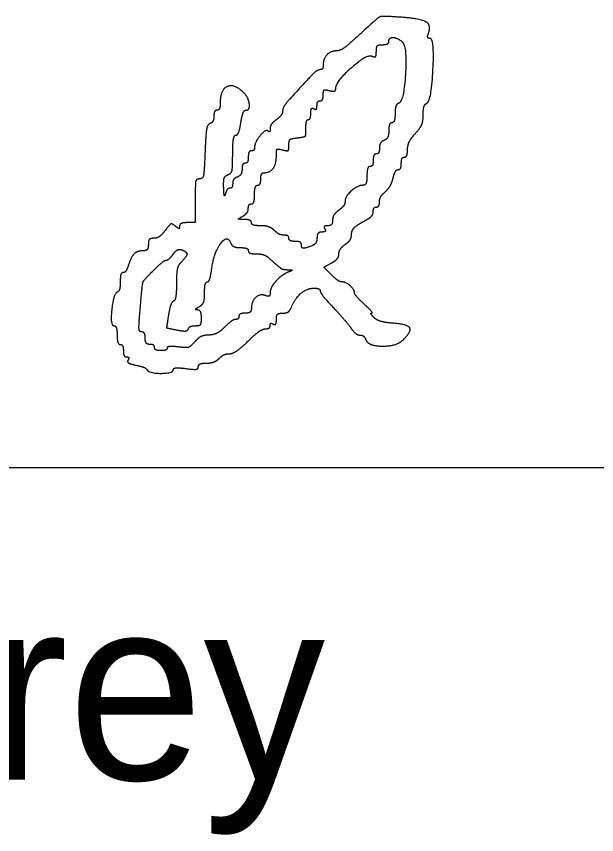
# Model space of a CAD drawing. Extents: x -3.6 to 34, y 0 to 32.8.
# Drawn here: x 26.264 to 26.71, y 5.505 to 6.134 of the extents above; entities that cross this region are included whole.
import ezdxf

# ---------------------------------------------------------------- set-up
doc = ezdxf.new("R2010")
doc.units = 0
doc.layers.add('SH_Data', color=7, linetype='Continuous')
doc.layers.add('SH_Text', color=7, linetype='Continuous')

msp = doc.modelspace()

# ---------------------------------------------------------------- linework, layer by layer
at = {"layer": 'SH_Data'}
msp.add_line((25.03429, 5.78769), (28.53429, 5.78769), dxfattribs=at)
at = {"layer": 'SH_Text'}
for p, q in [((26.37966, 5.87943), (26.37966, 5.87943)), ((26.36426, 5.8628), (26.36426, 5.86281))]:
    msp.add_line(p, q, dxfattribs=at)
msp.add_lwpolyline([(26.50575, 5.93601), (26.50005, 5.94171), (26.50586, 5.94482)], dxfattribs=at)
for points in [[(26.55831, 6.13389), (26.54544, 6.13471), (26.54242, 6.1341), (26.53765, 6.12971)], [(26.58037, 6.12105), (26.58295, 6.12778), (26.57419, 6.13288), (26.55831, 6.13389)], [(26.53765, 6.12971), (26.52078, 6.11418), (26.51278, 6.10792), (26.50982, 6.10792)], [(26.58169, 6.11752), (26.58022, 6.11752), (26.57963, 6.11911), (26.58037, 6.12105)], [(26.54526, 6.11271), (26.5479, 6.11271), (26.55006, 6.11379), (26.55006, 6.11511)], [(26.55006, 6.11511), (26.55006, 6.11837), (26.55678, 6.11816), (26.56038, 6.11479)], [(26.56038, 6.11479), (26.5641, 6.11132), (26.56155, 6.06894), (26.55754, 6.06761)], [(26.57906, 6.06758), (26.58271, 6.0688), (26.58527, 6.11752), (26.58169, 6.11752)], [(26.50982, 6.10792), (26.50538, 6.10792), (26.49966, 6.10194), (26.49966, 6.09729)], [(26.54046, 6.10766), (26.54046, 6.11111), (26.54198, 6.11271), (26.54526, 6.11271)], [(26.50926, 6.07907), (26.50926, 6.08418), (26.53285, 6.10552), (26.53682, 6.104)], [(26.53682, 6.104), (26.53937, 6.10302), (26.54046, 6.10412), (26.54046, 6.10766)], [(26.49966, 6.09729), (26.49966, 6.09521), (26.49862, 6.09352), (26.49734, 6.09352)], [(26.49734, 6.09352), (26.49523, 6.09352), (26.48872, 6.08723), (26.47386, 6.07084)], [(26.43864, 6.07569), (26.43141, 6.08292), (26.42046, 6.07819), (26.42046, 6.06784)], [(26.49966, 6.07409), (26.49966, 6.07748), (26.5009, 6.07834), (26.50446, 6.07741)], [(26.50446, 6.07741), (26.50732, 6.07666), (26.50926, 6.07734), (26.50926, 6.07907)], [(26.43997, 6.06232), (26.44334, 6.06232), (26.44238, 6.07195), (26.43864, 6.07569)], [(26.47386, 6.07084), (26.47089, 6.06757), (26.46846, 6.06347), (26.46846, 6.06173)], [(26.49726, 6.06951), (26.49858, 6.06951), (26.49966, 6.07157), (26.49966, 6.07409)], [(26.42046, 6.06784), (26.42046, 6.0648), (26.41938, 6.06232), (26.41806, 6.06232)], [(26.49006, 6.06006), (26.49006, 6.06277), (26.49114, 6.06433), (26.49246, 6.06351)], [(26.49246, 6.06351), (26.49378, 6.0627), (26.49486, 6.06371), (26.49486, 6.06577)], [(26.49486, 6.06577), (26.49486, 6.06783), (26.49594, 6.06951), (26.49726, 6.06951)], [(26.55754, 6.06761), (26.55607, 6.06712), (26.55486, 6.06356), (26.55486, 6.05971)], [(26.57646, 6.05887), (26.57646, 6.06318), (26.57763, 6.06711), (26.57906, 6.06758)], [(26.41566, 6.05772), (26.41566, 6.05519), (26.41432, 6.05267), (26.41267, 6.05212)], [(26.41806, 6.06232), (26.41674, 6.06232), (26.41566, 6.06025), (26.41566, 6.05772)], [(26.43634, 6.05272), (26.43719, 6.058), (26.43882, 6.06232), (26.43997, 6.06232)], [(26.46846, 6.06173), (26.46846, 6.06), (26.4663, 6.05702), (26.46366, 6.05512)], [(26.48817, 6.05511), (26.48921, 6.05511), (26.49006, 6.05734), (26.49006, 6.06006)], [(26.55486, 6.05971), (26.55486, 6.05586), (26.55378, 6.05271), (26.55246, 6.05271)], [(26.57046, 6.04454), (26.57432, 6.0487), (26.57646, 6.05382), (26.57646, 6.05887)], [(26.41267, 6.05212), (26.41068, 6.05145), (26.40939, 6.04415), (26.40883, 6.03032)], [(26.43244, 6.04312), (26.43374, 6.04312), (26.4355, 6.04744), (26.43634, 6.05272)], [(26.46366, 6.05512), (26.46102, 6.05321), (26.45886, 6.05009), (26.45886, 6.04819)], [(26.48637, 6.04851), (26.48632, 6.05214), (26.48713, 6.05511), (26.48817, 6.05511)], [(26.55246, 6.05271), (26.55114, 6.05271), (26.55006, 6.04998), (26.55006, 6.04664)], [(26.45735, 6.04623), (26.45558, 6.048), (26.44686, 6.03761), (26.44686, 6.03374)], [(26.45886, 6.04819), (26.45886, 6.04628), (26.45818, 6.0454), (26.45735, 6.04623)], [(26.47986, 6.04115), (26.48531, 6.04178), (26.48645, 6.04307), (26.48637, 6.04851)], [(26.55006, 6.04664), (26.55006, 6.0433), (26.54844, 6.03994), (26.54646, 6.03918)], [(26.43006, 6.02864), (26.43006, 6.0366), (26.43113, 6.04312), (26.43244, 6.04312)], [(26.47326, 6.03547), (26.47326, 6.03906), (26.47506, 6.0406), (26.47986, 6.04115)], [(26.54646, 6.03918), (26.54448, 6.03842), (26.54286, 6.03576), (26.54286, 6.03326)], [(26.56446, 6.03219), (26.56446, 6.03542), (26.56716, 6.04098), (26.57046, 6.04454)], [(26.44686, 6.03374), (26.44686, 6.0323), (26.44578, 6.03112), (26.44446, 6.03112)], [(26.46366, 6.02712), (26.46366, 6.03188), (26.46462, 6.03281), (26.46846, 6.03181)], [(26.46846, 6.03181), (26.47211, 6.03086), (26.47326, 6.03174), (26.47326, 6.03547)], [(26.54286, 6.03326), (26.54286, 6.03076), (26.54178, 6.02871), (26.54046, 6.02871)], [(26.40883, 6.03032), (26.40818, 6.01451), (26.40717, 6.00952), (26.40462, 6.00952)], [(26.42646, 6.01278), (26.42911, 6.0138), (26.43006, 6.01799), (26.43006, 6.02864)], [(26.44206, 6.02632), (26.44206, 6.02368), (26.44098, 6.02152), (26.43966, 6.02152)], [(26.44446, 6.03112), (26.44314, 6.03112), (26.44206, 6.02896), (26.44206, 6.02632)], [(26.45424, 6.01431), (26.45876, 6.01431), (26.46366, 6.02098), (26.46366, 6.02712)], [(26.54046, 6.02871), (26.53914, 6.02871), (26.53806, 6.02655), (26.53806, 6.02391)], [(26.55966, 6.02152), (26.55966, 6.02416), (26.56074, 6.02632), (26.56206, 6.02632)], [(26.56206, 6.02632), (26.56338, 6.02632), (26.56446, 6.02896), (26.56446, 6.03219)], [(26.43966, 6.02152), (26.43834, 6.02152), (26.43726, 6.01947), (26.43726, 6.01697)], [(26.53806, 6.02391), (26.53806, 6.02127), (26.53698, 6.01911), (26.53566, 6.01911)], [(26.55731, 6.01672), (26.5586, 6.01672), (26.55966, 6.01888), (26.55966, 6.02152)], [(26.43726, 6.01697), (26.43726, 6.01447), (26.43564, 6.01181), (26.43366, 6.01105)], [(26.45166, 6.00951), (26.45166, 6.01215), (26.45282, 6.01431), (26.45424, 6.01431)], [(26.53566, 6.01911), (26.53434, 6.01911), (26.53326, 6.01587), (26.53326, 6.01191)], [(26.55333, 6.01012), (26.55422, 6.01375), (26.55602, 6.01672), (26.55731, 6.01672)], [(26.40462, 6.00952), (26.40207, 6.00952), (26.40126, 6.0055), (26.40126, 5.99272)], [(26.42314, 6.00266), (26.42296, 6.00841), (26.4241, 6.01187), (26.42646, 6.01278)], [(26.43366, 6.01105), (26.43168, 6.01029), (26.43006, 6.00801), (26.43006, 6.00599)], [(26.44926, 6.00471), (26.45058, 6.00471), (26.45166, 6.00687), (26.45166, 6.00951)], [(26.53326, 6.01191), (26.53326, 6.0078), (26.53198, 6.00468), (26.53026, 6.00463)], [(26.54728, 5.99963), (26.54971, 6.00177), (26.55243, 6.00649), (26.55333, 6.01012)], [(26.42452, 5.99812), (26.42392, 5.99581), (26.4233, 5.99785), (26.42314, 6.00266)], [(26.42784, 6.00232), (26.42662, 6.00232), (26.42512, 6.00043), (26.42452, 5.99812)], [(26.43006, 6.00599), (26.43006, 6.00397), (26.42906, 6.00232), (26.42784, 6.00232)], [(26.44686, 5.99751), (26.44686, 6.00147), (26.44794, 6.00471), (26.44926, 6.00471)], [(26.53026, 6.00463), (26.52587, 6.00452), (26.51646, 5.99608), (26.51646, 5.99226)], [(26.44446, 5.99031), (26.44578, 5.99031), (26.44686, 5.99355), (26.44686, 5.99751)], [(26.54286, 5.99183), (26.54286, 5.99399), (26.54485, 5.9975), (26.54728, 5.99963)], [(26.40126, 5.99272), (26.40126, 5.9764), (26.40109, 5.97592), (26.39526, 5.97592)], [(26.44206, 5.98683), (26.44206, 5.98875), (26.44314, 5.99031), (26.44446, 5.99031)], [(26.51646, 5.99226), (26.51646, 5.99045), (26.5143, 5.98742), (26.51166, 5.98551)], [(26.54046, 5.98792), (26.54178, 5.98792), (26.54286, 5.98968), (26.54286, 5.99183)], [(26.43786, 5.98091), (26.44017, 5.98225), (26.44206, 5.98492), (26.44206, 5.98683)], [(26.51166, 5.98551), (26.50902, 5.98361), (26.50686, 5.98013), (26.50686, 5.97778)], [(26.53271, 5.97802), (26.53566, 5.9796), (26.53806, 5.98247), (26.53806, 5.9844)], [(26.53806, 5.9844), (26.53806, 5.98633), (26.53914, 5.98792), (26.54046, 5.98792)], [(26.39526, 5.97592), (26.39196, 5.97592), (26.38926, 5.9747), (26.38926, 5.97322)], [(26.43906, 5.97839), (26.43424, 5.97845), (26.43411, 5.97872), (26.43786, 5.98091)], [(26.44446, 5.97591), (26.44446, 5.97723), (26.44203, 5.97835), (26.43906, 5.97839)], [(26.45149, 5.97351), (26.44763, 5.97351), (26.44446, 5.97459), (26.44446, 5.97591)], [(26.50686, 5.97778), (26.50686, 5.97544), (26.50518, 5.97351), (26.50312, 5.97351)], [(26.52126, 5.96582), (26.52126, 5.96969), (26.52541, 5.97411), (26.53271, 5.97802)], [(26.37824, 5.96992), (26.37576, 5.96662), (26.37182, 5.96391), (26.36949, 5.96391)], [(26.38601, 5.97323), (26.38348, 5.97533), (26.38174, 5.97458), (26.37824, 5.96992)], [(26.38926, 5.97322), (26.38926, 5.97123), (26.38841, 5.97123), (26.38601, 5.97323)], [(26.46212, 5.96991), (26.46014, 5.97189), (26.45536, 5.97351), (26.45149, 5.97351)], [(26.46949, 5.96631), (26.46742, 5.96631), (26.4641, 5.96793), (26.46212, 5.96991)], [(26.50086, 5.97111), (26.50168, 5.96979), (26.50066, 5.96871), (26.49861, 5.96871)], [(26.50312, 5.97351), (26.50106, 5.97351), (26.50005, 5.97243), (26.50086, 5.97111)], [(26.36949, 5.96391), (26.36686, 5.96391), (26.36526, 5.9621), (26.36526, 5.95911)], [(26.4141, 5.94119), (26.41575, 5.9532), (26.42606, 5.96676), (26.42857, 5.96021)], [(26.47326, 5.96391), (26.47326, 5.96523), (26.47157, 5.96631), (26.46949, 5.96631)], [(26.47806, 5.96151), (26.47542, 5.96151), (26.47326, 5.96259), (26.47326, 5.96391)], [(26.49486, 5.96417), (26.49486, 5.96167), (26.49316, 5.95897), (26.49107, 5.95817)], [(26.49861, 5.96871), (26.49653, 5.96871), (26.49486, 5.96669), (26.49486, 5.96417)], [(26.51646, 5.95912), (26.5191, 5.96102), (26.52126, 5.96403), (26.52126, 5.96582)], [(26.36526, 5.95911), (26.36526, 5.95635), (26.36366, 5.95431), (26.36149, 5.95431)], [(26.42857, 5.96021), (26.42931, 5.95829), (26.43265, 5.95671), (26.43599, 5.95671)], [(26.48286, 5.95911), (26.48286, 5.96043), (26.4807, 5.96151), (26.47806, 5.96151)], [(26.49107, 5.95817), (26.48558, 5.95606), (26.48286, 5.95637), (26.48286, 5.95911)], [(26.51166, 5.95179), (26.51166, 5.95392), (26.51382, 5.95721), (26.51646, 5.95912)], [(26.36149, 5.95431), (26.35673, 5.95431), (26.35199, 5.94963), (26.34982, 5.9428)], [(26.37905, 5.94711), (26.38013, 5.94711), (26.38249, 5.94918), (26.38431, 5.9517)], [(26.38431, 5.9517), (26.38612, 5.95422), (26.38906, 5.95572), (26.39084, 5.95504)], [(26.39084, 5.95504), (26.39506, 5.95342), (26.39493, 5.95003), (26.39046, 5.94557)], [(26.43599, 5.95671), (26.43933, 5.95671), (26.44206, 5.95563), (26.44206, 5.95431)], [(26.44206, 5.95431), (26.44206, 5.95299), (26.44484, 5.95191), (26.44824, 5.95191)], [(26.44824, 5.95191), (26.45163, 5.95191), (26.45591, 5.95056), (26.45775, 5.94891)], [(26.50586, 5.94482), (26.50905, 5.94653), (26.51166, 5.94967), (26.51166, 5.95179)], [(26.36897, 5.93898), (26.37345, 5.94345), (26.37798, 5.94711), (26.37905, 5.94711)], [(26.39046, 5.94557), (26.38816, 5.94327), (26.38686, 5.93735), (26.38686, 5.92914)], [(26.45775, 5.94891), (26.46614, 5.94139), (26.46854, 5.9399), (26.47256, 5.93972)], [(26.34982, 5.9428), (26.3489, 5.93989), (26.34713, 5.93751), (26.3459, 5.93751)], [(26.35914, 5.91138), (26.3607, 5.92927), (26.3615, 5.93151), (26.36897, 5.93898)], [(26.41054, 5.93031), (26.41168, 5.93031), (26.41328, 5.93521), (26.4141, 5.94119)], [(26.4734, 5.93817), (26.46784, 5.93598), (26.45886, 5.92605), (26.45886, 5.9221)], [(26.47256, 5.93972), (26.47578, 5.93958), (26.47599, 5.93919), (26.4734, 5.93817)], [(26.3459, 5.93751), (26.34467, 5.93751), (26.34366, 5.93436), (26.34366, 5.93051)], [(26.51413, 5.93032), (26.51265, 5.93032), (26.50888, 5.93288), (26.50575, 5.93601)], [(26.34366, 5.93051), (26.34366, 5.92666), (26.34274, 5.92315), (26.34162, 5.92271)], [(26.38686, 5.92914), (26.38686, 5.92209), (26.38584, 5.91595), (26.38458, 5.91551)], [(26.40846, 5.92203), (26.40846, 5.92659), (26.4094, 5.93031), (26.41054, 5.93031)], [(26.47502, 5.91051), (26.47765, 5.91735), (26.48708, 5.92552), (26.49236, 5.92552)], [(26.49236, 5.92552), (26.49506, 5.92552), (26.49726, 5.92461), (26.49726, 5.9235)], [(26.52366, 5.92185), (26.52366, 5.92444), (26.51705, 5.93032), (26.51413, 5.93032)], [(26.34162, 5.92271), (26.3385, 5.9215), (26.3358, 5.89671), (26.33878, 5.89671)], [(26.40426, 5.91131), (26.40698, 5.91289), (26.40846, 5.91668), (26.40846, 5.92203)], [(26.45533, 5.91982), (26.45114, 5.92143), (26.44446, 5.91545), (26.44446, 5.91008)], [(26.45886, 5.9221), (26.45886, 5.91988), (26.45748, 5.91899), (26.45533, 5.91982)], [(26.49726, 5.9235), (26.49726, 5.92239), (26.50185, 5.91657), (26.50746, 5.91056)], [(26.53112, 5.91328), (26.52702, 5.91711), (26.52366, 5.92097), (26.52366, 5.92185)], [(26.38458, 5.91551), (26.38332, 5.91507), (26.38159, 5.91028), (26.38073, 5.90486)], [(26.53695, 5.90632), (26.53784, 5.90632), (26.53522, 5.90945), (26.53112, 5.91328)], [(26.36015, 5.89191), (26.35822, 5.89191), (26.35793, 5.89752), (26.35914, 5.91138)], [(26.40306, 5.90879), (26.4014, 5.90883), (26.40193, 5.90995), (26.40426, 5.91131)], [(26.40606, 5.90271), (26.40606, 5.90601), (26.40471, 5.90875), (26.40306, 5.90879)], [(26.44446, 5.91008), (26.44446, 5.90791), (26.44243, 5.90631), (26.43966, 5.90631)], [(26.46854, 5.90632), (26.47122, 5.90632), (26.47414, 5.9082), (26.47502, 5.91051)], [(26.50746, 5.91056), (26.51307, 5.90455), (26.51925, 5.89736), (26.52119, 5.89458)], [(26.38073, 5.90486), (26.37919, 5.89519), (26.37931, 5.89498), (26.38719, 5.89341)], [(26.40146, 5.89671), (26.40477, 5.89671), (26.40606, 5.8984), (26.40606, 5.90271)], [(26.43236, 5.90151), (26.43098, 5.90151), (26.42715, 5.89881), (26.42385, 5.89551)], [(26.43486, 5.90391), (26.43486, 5.90259), (26.43374, 5.90151), (26.43236, 5.90151)], [(26.43966, 5.90631), (26.43702, 5.90631), (26.43486, 5.90523), (26.43486, 5.90391)], [(26.46126, 5.89792), (26.46258, 5.8971), (26.46366, 5.89866), (26.46366, 5.90137)], [(26.46366, 5.90137), (26.46366, 5.90474), (26.46522, 5.90632), (26.46854, 5.90632)], [(26.53877, 5.90287), (26.53687, 5.90476), (26.53605, 5.90632), (26.53695, 5.90632)], [(26.55272, 5.89867), (26.54694, 5.89908), (26.54066, 5.90097), (26.53877, 5.90287)], [(26.33878, 5.89671), (26.34015, 5.89671), (26.34126, 5.89347), (26.34126, 5.88951)], [(26.38719, 5.89341), (26.39198, 5.89245), (26.39556, 5.89279), (26.39605, 5.89426)], [(26.39605, 5.89426), (26.3965, 5.89561), (26.39893, 5.89671), (26.40146, 5.89671)], [(26.42385, 5.89551), (26.42054, 5.89221), (26.41506, 5.88951), (26.41164, 5.88951)], [(26.44178, 5.88472), (26.44722, 5.89), (26.45329, 5.89432), (26.45527, 5.89432)], [(26.45527, 5.89432), (26.45725, 5.89432), (26.45886, 5.89546), (26.45886, 5.89686)], [(26.45886, 5.89686), (26.45886, 5.89826), (26.45994, 5.89873), (26.46126, 5.89792)], [(26.52119, 5.89458), (26.52314, 5.89179), (26.52614, 5.88951), (26.52787, 5.88951)], [(26.56121, 5.88592), (26.5678, 5.89251), (26.56425, 5.89784), (26.55272, 5.89867)], [(26.34126, 5.88951), (26.34126, 5.88555), (26.34234, 5.88231), (26.34366, 5.88231)], [(26.36286, 5.88711), (26.36286, 5.88975), (26.36165, 5.89191), (26.36015, 5.89191)], [(26.41164, 5.88951), (26.40822, 5.88951), (26.40345, 5.88723), (26.40103, 5.88444)], [(26.52787, 5.88951), (26.5296, 5.88951), (26.53164, 5.88789), (26.5324, 5.88591)], [(26.34366, 5.88231), (26.34498, 5.88231), (26.34606, 5.88015), (26.34606, 5.87751)], [(26.36646, 5.88231), (26.36446, 5.88231), (26.36286, 5.88445), (26.36286, 5.88711)], [(26.37006, 5.87991), (26.37006, 5.88123), (26.36844, 5.88231), (26.36646, 5.88231)], [(26.40103, 5.88444), (26.39768, 5.88058), (26.3946, 5.87961), (26.38815, 5.88036)], [(26.42755, 5.87512), (26.42993, 5.87512), (26.43634, 5.87944), (26.44178, 5.88472)], [(26.5324, 5.88591), (26.53429, 5.88098), (26.55627, 5.88098), (26.56121, 5.88592)], [(26.34606, 5.87751), (26.34606, 5.87487), (26.34721, 5.87271), (26.34861, 5.87271)], [(26.37486, 5.87751), (26.37222, 5.87751), (26.37006, 5.87859), (26.37006, 5.87991)], [(26.37966, 5.87943), (26.37966, 5.87838), (26.3775, 5.87751), (26.37486, 5.87751)], [(26.38815, 5.88036), (26.38348, 5.8809), (26.37966, 5.88049), (26.37966, 5.87943)], [(26.41961, 5.87152), (26.42159, 5.8735), (26.42516, 5.87512), (26.42755, 5.87512)], [(26.34861, 5.87271), (26.35, 5.87271), (26.35047, 5.87162), (26.34965, 5.87029)], [(26.34965, 5.87029), (26.34881, 5.86893), (26.35143, 5.8672), (26.35556, 5.86638)], [(26.40984, 5.86792), (26.41323, 5.86792), (26.41763, 5.86954), (26.41961, 5.87152)], [(26.35556, 5.86638), (26.35963, 5.86556), (26.36355, 5.86395), (26.36426, 5.8628)], [(26.36426, 5.86281), (26.36597, 5.86003), (26.38446, 5.8601), (26.38446, 5.86289)], [(26.38446, 5.86289), (26.38446, 5.86408), (26.38878, 5.86448), (26.39406, 5.86377)], [(26.39406, 5.86377), (26.40037, 5.86293), (26.40366, 5.86342), (26.40366, 5.8652)], [(26.40366, 5.8652), (26.40366, 5.86669), (26.40644, 5.86792), (26.40984, 5.86792)]]:
    msp.add_open_spline(points, degree=2, dxfattribs=at)

# ---------------------------------------------------------------- texts
msp.add_text('Thomas D. Corey', height=0.1399997, dxfattribs=at).set_placement((25.03429, 5.54769))

doc.saveas('drawing.dxf')
